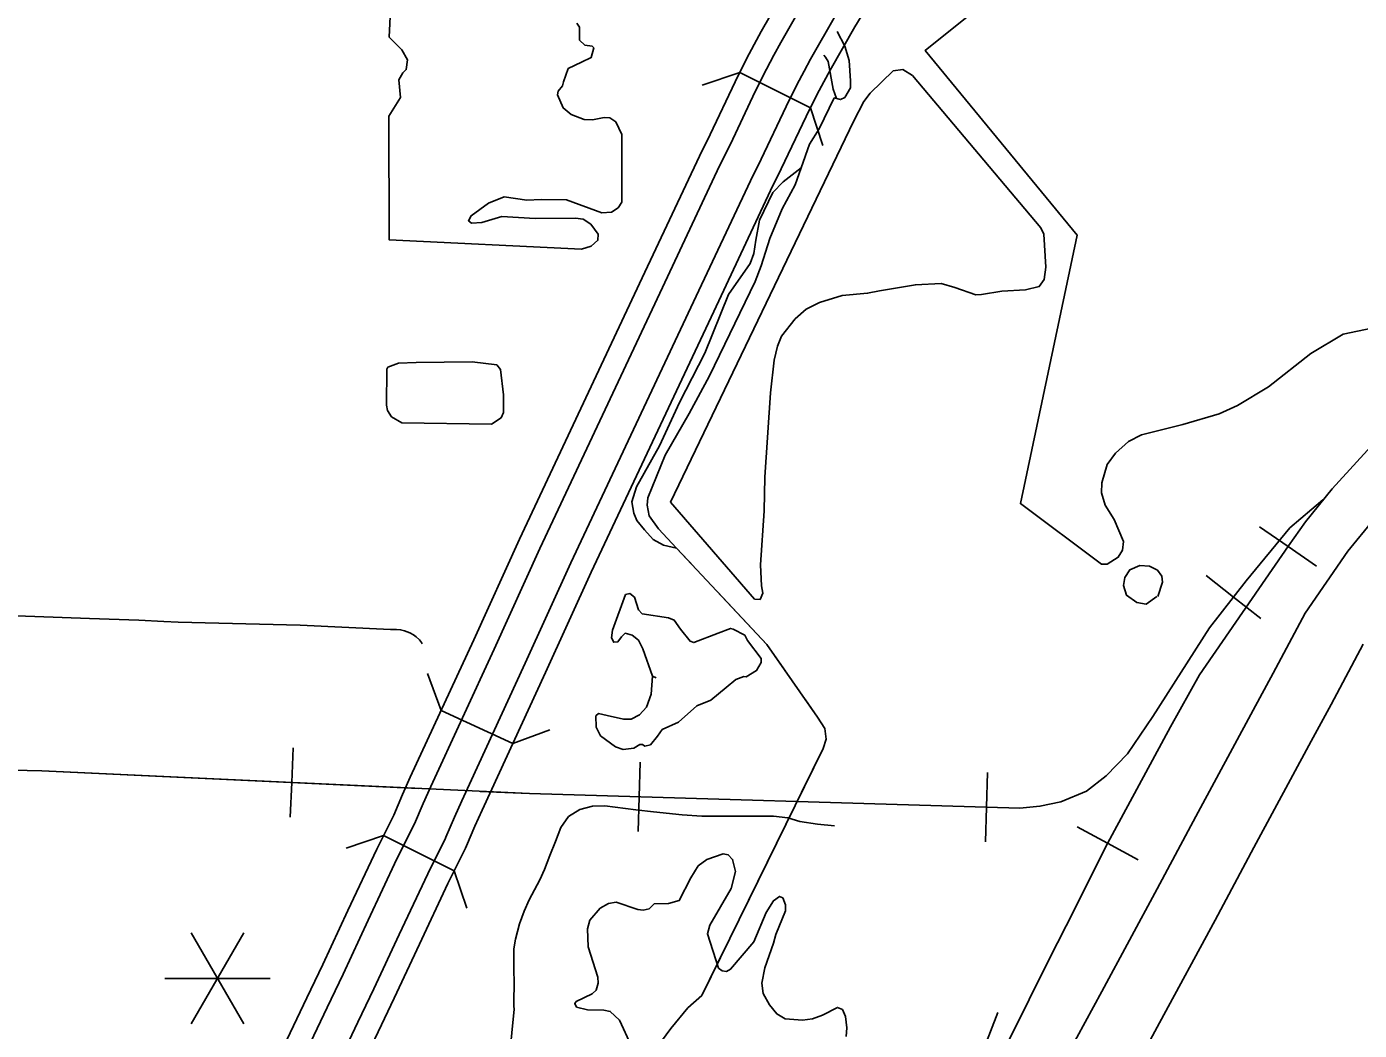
# Model space of a CAD drawing. Extents: x -19 to 366, y -4 to 359.
# Drawn here: x 153.202 to 154.161, y 187.423 to 188.145 of the extents above; entities that cross this region are included whole.
import ezdxf

# ---------------------------------------------------------------- set-up
doc = ezdxf.new("R2010")
doc.units = 0
for name, color, linetype in [('R_Contour Annot', 7, 'Continuous'), ('R_Exist Surface Annot', 7, 'Continuous'), ('R_Striping', 7, 'Continuous'), ('R_Survey Control', 7, 'Continuous'), ('R_Temp Easement', 7, 'Continuous'), ('R_Water', 7, 'Continuous'), ('R_Water Annot', 7, 'Continuous'), ('Sheet Fence', 7, 'Continuous'), ('T_Detection Zones', 7, 'Continuous'), ('T_Vehicle Path Lt Major', 7, 'Continuous'), ('T_Vehicle Path Lt Minor', 7, 'Continuous')]:
    doc.layers.add(name, color=color, linetype=linetype)

msp = doc.modelspace()

# ---------------------------------------------------------------- linework, layer by layer
at = {"layer": 'R_Contour Annot'}
for points in [[(154.74576, 188.33552), (154.74215, 188.32849), (154.73069, 188.31401), (154.72201, 188.30317), (154.70375, 188.28704), (154.66781, 188.26108), (154.59395, 188.20914), (154.55503, 188.17319), (154.52269, 188.13224), (154.50197, 188.08918), (154.48284, 188.03496), (154.47321, 188.02077), (154.45248, 188.00057), (154.42706, 187.98233), (154.37286, 187.95044), (154.31389, 187.91695), (154.26531, 187.88685), (154.22167, 187.84871), (154.18909, 187.81242), (154.15221, 187.76752), (154.12159, 187.72287)], [(154.12159, 187.72287), (154.09856, 187.67969), (154.08422, 187.65321), (154.0429, 187.57666), (154.01509, 187.52455), (153.97526, 187.45073), (153.95142, 187.40666), (153.92657, 187.36012), (153.91684, 187.3402), (153.90916, 187.32315)], [(153.95232, 187.30369), (153.95971, 187.32008), (153.96874, 187.33857), (153.99313, 187.38424), (154.01692, 187.42823), (154.05681, 187.50217), (154.08462, 187.55427), (154.12587, 187.63069), (154.14027, 187.65727), (154.16337, 187.70058)]]:
    msp.add_lwpolyline(points, dxfattribs=at)
at = {"layer": 'R_Exist Surface Annot'}
for p, q in [((153.46625, 187.57749), (153.467, 187.57913)), ((153.50377, 187.56167), (153.50344, 187.56096)), ((153.51784, 187.55377), (153.5186, 187.55541))]:
    msp.add_line(p, q, dxfattribs=at)
for points in [[(153.74881, 188.17356), (153.73039, 188.14108), (153.72531, 188.13182), (153.71989, 188.12143), (153.71169, 188.10498), (153.69378, 188.06712), (153.68607, 188.05157), (153.64491, 187.96397), (153.5567, 187.77619), (153.52379, 187.70374), (153.47814, 187.60485), (153.4725, 187.59233), (153.46625, 187.57749)], [(153.48108, 187.57124), (153.48726, 187.5859), (153.49278, 187.59818), (153.53843, 187.69704), (153.57132, 187.76944), (153.65948, 187.95712), (153.70057, 188.04457), (153.70826, 188.0601), (153.72617, 188.09794), (153.73423, 188.11411), (153.73951, 188.12423), (153.74445, 188.13324), (153.76266, 188.16535)], [(153.78385, 188.15279), (153.76595, 188.12125), (153.76122, 188.11261), (153.75616, 188.10293), (153.74832, 188.08719), (153.73042, 188.04936), (153.72274, 188.03387), (153.68176, 187.94666), (153.59367, 187.75911), (153.56081, 187.68679), (153.51519, 187.58797), (153.50984, 187.57607), (153.50377, 187.56167)], [(153.5186, 187.55541), (153.5246, 187.56964), (153.52984, 187.58129), (153.57545, 187.68008), (153.60828, 187.75236), (153.69634, 187.93981), (153.73724, 188.02687), (153.74491, 188.04234), (153.7628, 188.08015), (153.77051, 188.09561), (153.77541, 188.10502), (153.78001, 188.11341), (153.7977, 188.14458), (153.80225, 188.15194)], [(153.467, 187.57913), (153.45407, 187.55321), (153.43322, 187.509), (153.41517, 187.47012), (153.40374, 187.44623), (153.3678, 187.37067)], [(153.38234, 187.36375), (153.41826, 187.4393), (153.42974, 187.46325), (153.4478, 187.50218), (153.46856, 187.54618), (153.48108, 187.57124)], [(153.50344, 187.56096), (153.49071, 187.53544), (153.4701, 187.49175), (153.45201, 187.45276), (153.44049, 187.42869), (153.40458, 187.35318)], [(153.41912, 187.34627), (153.45502, 187.42176), (153.46657, 187.44589), (153.48469, 187.48492), (153.50519, 187.52841), (153.51784, 187.55377)]]:
    msp.add_lwpolyline(points, dxfattribs=at)
at = {"layer": 'R_Striping'}
msp.add_lwpolyline([(153.48671, 187.70069), (153.48617, 187.70167), (153.48466, 187.70358), (153.48239, 187.70581), (153.48043, 187.70732), (153.47778, 187.70878), (153.4739, 187.71025), (153.47114, 187.7109), (153.46817, 187.71112), (153.46381, 187.71111), (153.39885, 187.71417), (153.31111, 187.71641), (153.30101, 187.71678), (153.28293, 187.71784), (153.2474, 187.71892), (153.20822, 187.72058), (153.14038, 187.72276)], dxfattribs=at)
at = {"layer": 'R_Survey Control'}
msp.add_lwpolyline([(153.78325, 187.5699), (153.77097, 187.57104), (153.75829, 187.57309), (153.74957, 187.57572), (153.73919, 187.57678), (153.69864, 187.57693), (153.6877, 187.57676), (153.67369, 187.57786), (153.65295, 187.57998), (153.64031, 187.58142), (153.61804, 187.58425), (153.60923, 187.58399), (153.60004, 187.58174), (153.59198, 187.57663), (153.58629, 187.56871), (153.58263, 187.55872), (153.57853, 187.54856), (153.57473, 187.53857), (153.57117, 187.53116), (153.56354, 187.5168), (153.56, 187.50863), (153.55663, 187.49941), (153.55376, 187.48838), (153.55259, 187.48135), (153.55248, 187.47025), (153.55281, 187.45338), (153.55256, 187.44699), (153.55262, 187.44015), (153.55289, 187.43811), (153.54953, 187.40407)], dxfattribs=at)
at = {"layer": 'R_Temp Easement'}
for points in [[(154.20346, 188.41235), (153.84827, 188.1275), (153.95771, 187.99481), (153.91688, 187.80168), (153.97515, 187.75802), (153.97912, 187.7581), (153.98718, 187.76302), (153.99011, 187.76821), (153.99094, 187.77431), (153.98419, 187.79013), (153.97774, 187.80064), (153.97511, 187.80933), (153.97535, 187.81655), (153.97926, 187.82974), (153.98517, 187.83785), (153.99449, 187.84621), (154.00387, 187.85115), (154.03367, 187.8586), (154.05968, 187.86616), (154.07302, 187.87213), (154.09513, 187.88569), (154.12556, 187.90968), (154.14879, 187.92346), (154.17975, 187.92998)], [(153.46772, 188.23546), (153.46298, 188.13713), (153.47206, 188.128), (153.47618, 188.12086), (153.47517, 188.11381), (153.47275, 188.11148), (153.46982, 188.10648), (153.47101, 188.09378), (153.46274, 188.08031), (153.46293, 187.99138), (153.60122, 187.9847), (153.6082, 187.98674), (153.61304, 187.99102), (153.61315, 187.99539), (153.60789, 188.00269), (153.60252, 188.0062), (153.59682, 188.00684), (153.56782, 188.00663), (153.54392, 188.00804), (153.5296, 188.00376), (153.52202, 188.00342), (153.5199, 188.00508), (153.52192, 188.00873), (153.53444, 188.01773), (153.54554, 188.02233), (153.56189, 188.01981), (153.5723, 188.0204), (153.5905, 188.0202), (153.61588, 188.01084), (153.62269, 188.01136), (153.62757, 188.01431), (153.63033, 188.01835), (153.63034, 188.06719), (153.62581, 188.07622), (153.62158, 188.07917), (153.6176, 188.07928), (153.6091, 188.07759), (153.60322, 188.07785), (153.59387, 188.08146), (153.58809, 188.08628), (153.58393, 188.0957)], [(153.58393, 188.0957), (153.58445, 188.09818), (153.5876, 188.10204), (153.5883, 188.1051), (153.59172, 188.11448), (153.60129, 188.11923), (153.60824, 188.1226), (153.61019, 188.12948), (153.60884, 188.1306), (153.60352, 188.13144), (153.59985, 188.13497), (153.59967, 188.14428), (153.59791, 188.1471)], [(153.78502, 188.14118), (153.79059, 188.13069), (153.79364, 188.1203), (153.79468, 188.10569), (153.79458, 188.10056), (153.79054, 188.09383), (153.78735, 188.09224), (153.78297, 188.09348), (153.77222, 188.07122), (153.76523, 188.06006), (153.75911, 188.04321)], [(153.77547, 188.12407), (153.77672, 188.12281), (153.77849, 188.11961), (153.78209, 188.09973), (153.7845, 188.09294)], [(153.79675, 188.07647), (153.80425, 188.09087), (153.80887, 188.09686), (153.82543, 188.11297), (153.83223, 188.11387), (153.83914, 188.10964), (153.93146, 187.99998), (153.93363, 187.99546), (153.93503, 187.97174), (153.93388, 187.96278), (153.93037, 187.95777), (153.92038, 187.95529), (153.90353, 187.95437), (153.88879, 187.95198), (153.88481, 187.9519), (153.86974, 187.95711), (153.85983, 187.95994), (153.84127, 187.959), (153.81558, 187.95467), (153.8069, 187.95297), (153.78854, 187.95127), (153.77234, 187.94638), (153.76277, 187.94143), (153.75494, 187.93462), (153.74495, 187.92207), (153.74224, 187.91479), (153.73978, 187.90486), (153.7372, 187.88144), (153.73306, 187.82074), (153.73258, 187.7964), (153.72991, 187.75759), (153.73058, 187.74259), (153.73163, 187.73729)], [(153.66518, 187.80263), (153.79675, 188.07647)], [(153.64642, 187.78268), (153.64098, 187.7896), (153.6388, 187.79468), (153.6375, 187.80283), (153.64071, 187.81372), (153.65739, 187.84314), (153.67176, 187.8744), (153.68984, 187.90993), (153.70684, 187.95208), (153.72253, 187.97425), (153.72523, 187.98152), (153.72656, 187.99105), (153.72913, 188.00555), (153.73879, 188.02531), (153.74623, 188.03307), (153.75911, 188.04321), (153.75479, 188.03096), (153.74546, 188.01367), (153.73659, 187.99221), (153.73033, 187.9727), (153.726, 187.9614), (153.69337, 187.89366), (153.67855, 187.86637), (153.6615, 187.83638), (153.64882, 187.80591), (153.64835, 187.80058), (153.64982, 187.79282), (153.65664, 187.78346), (153.66953, 187.76961)], [(153.48244, 187.90304), (153.46975, 187.90259), (153.46204, 187.89977), (153.46131, 187.89824), (153.46105, 187.87239), (153.46169, 187.8686), (153.46462, 187.8641), (153.47209, 187.85969), (153.53655, 187.85873), (153.54347, 187.86343), (153.54511, 187.86726), (153.54505, 187.87999), (153.543, 187.898), (153.54028, 187.90156), (153.52261, 187.90367)], [(153.52261, 187.90367), (153.48244, 187.90304)], [(153.73163, 187.73729), (153.72963, 187.73269), (153.72565, 187.73299), (153.66518, 187.80263)], [(153.66953, 187.76961), (153.66009, 187.77174), (153.65281, 187.77578), (153.64642, 187.78268)], [(154.01553, 187.73487), (154.01894, 187.7452), (154.01848, 187.74937), (154.01537, 187.75386), (154.00963, 187.75659), (154.0028, 187.75721), (153.99547, 187.75402), (153.99197, 187.74863), (153.99094, 187.74273), (153.99315, 187.73574), (154.00045, 187.73057), (154.00729, 187.72938), (154.01496, 187.73486)], [(153.65232, 187.67759), (153.65142, 187.66467), (153.64804, 187.65516), (153.64295, 187.64963), (153.6369, 187.64657), (153.6314, 187.64673), (153.61964, 187.64933), (153.61339, 187.65082), (153.6115, 187.64891), (153.61172, 187.64094), (153.61496, 187.63469), (153.6256, 187.62676), (153.6311, 187.6247), (153.63886, 187.62569), (153.64321, 187.62837), (153.64511, 187.62838), (153.64682, 187.62724), (153.65079, 187.62821), (153.65588, 187.6345), (153.65928, 187.63927), (153.671, 187.64445), (153.68404, 187.6561), (153.69425, 187.66032), (153.70521, 187.66949), (153.7122, 187.67522), (153.71787, 187.67734), (153.71958, 187.67716), (153.72714, 187.68156), (153.73034, 187.68746), (153.73052, 187.69031), (153.72062, 187.70318), (153.71871, 187.70696), (153.71036, 187.71129), (153.70846, 187.71185), (153.69957, 187.70858), (153.68198, 187.70166), (153.67932, 187.70279), (153.67247, 187.7113), (153.6679, 187.71773), (153.66373, 187.71961), (153.64496, 187.72237), (153.64211, 187.7252), (153.63942, 187.73431), (153.636, 187.73695)], [(153.636, 187.73695), (153.63297, 187.73617), (153.6234, 187.71068), (153.62286, 187.70517), (153.62438, 187.70195), (153.62741, 187.70235), (153.63005, 187.70578), (153.63269, 187.70845), (153.63763, 187.70714), (153.64219, 187.70356), (153.64524, 187.69712)], [(153.65482, 187.67632), (153.65232, 187.67759), (153.64524, 187.69712)], [(153.68781, 187.448), (153.6778, 187.43903), (153.66554, 187.42416), (153.65875, 187.41501)]]:
    msp.add_lwpolyline(points, dxfattribs=at)
at = {"layer": 'R_Water'}
for p, q in [((153.71499, 188.1116), (153.68805, 188.10259)), ((153.76584, 188.08626), (153.71499, 188.1116)), ((153.76584, 188.08626), (153.77486, 188.05932)), ((153.50033, 187.65292), (153.49051, 187.67958)), ((153.50033, 187.65292), (153.55191, 187.62911)), ((153.55191, 187.62911), (153.57857, 187.63892)), ((153.45892, 187.56294), (153.43198, 187.55393)), ((153.50977, 187.53758), (153.45892, 187.56294)), ((153.50977, 187.53758), (153.51878, 187.51064))]:
    msp.add_line(p, q, dxfattribs=at)
at = {"layer": 'R_Water Annot'}
for p, q in [((154.10925, 187.77075), (154.08867, 187.78494)), ((154.10925, 187.77075), (154.12982, 187.75655)), ((154.07011, 187.73446), (154.05043, 187.74988)), ((154.07011, 187.73446), (154.08979, 187.71904)), ((153.39285, 187.60102), (153.39401, 187.62599)), ((153.64263, 187.59072), (153.64337, 187.61571)), ((153.39285, 187.60102), (153.39168, 187.57604)), ((153.89252, 187.58332), (153.89326, 187.6083)), ((153.64263, 187.59072), (153.64189, 187.56573)), ((153.89252, 187.58332), (153.89178, 187.55833)), ((153.97956, 187.55741), (153.95757, 187.5693)), ((153.97956, 187.55741), (154.00155, 187.54552))]:
    msp.add_line(p, q, dxfattribs=at)
for points in [[(154.48226, 188.14502), (154.4762, 188.12843), (154.46989, 188.11341), (154.4562, 188.08866), (154.41988, 188.04468), (154.40462, 188.03152), (154.38318, 188.01703), (154.2975, 187.95646), (154.24354, 187.91802), (154.21959, 187.89827), (154.14093, 187.81235), (154.12172, 187.78865), (154.10961, 187.77127), (154.04565, 187.67857), (154.02486, 187.64118), (153.97801, 187.55454), (153.95564, 187.50977), (153.93742, 187.47401)], [(154.48226, 188.14502), (154.4762, 188.12843), (154.46989, 188.11341), (154.4562, 188.08866), (154.41988, 188.04468), (154.40462, 188.03152), (154.38318, 188.01703), (154.2975, 187.95646), (154.24354, 187.91802), (154.21959, 187.89827), (154.14093, 187.81235), (154.12172, 187.78865), (154.10961, 187.77127), (154.04565, 187.67857), (154.02486, 187.64118), (153.97801, 187.55454), (153.95564, 187.50977), (153.93742, 187.47401)], [(152.8166, 187.61847), (153.21311, 187.60939), (153.5638, 187.59305), (153.9163, 187.58261), (153.93082, 187.58397), (153.94579, 187.58715), (153.96439, 187.59487), (153.97845, 187.60576), (153.99388, 187.62165), (154.01203, 187.64843), (154.05286, 187.71243), (154.07917, 187.74602), (154.11047, 187.78415), (154.13436, 187.80425)], [(153.52847, 187.5947), (153.5638, 187.59305), (153.9163, 187.58261), (153.93082, 187.58397), (153.94579, 187.58715), (153.96439, 187.59487), (153.97845, 187.60576), (153.99388, 187.62165), (154.01203, 187.64843), (154.05286, 187.71243), (154.07917, 187.74602), (154.11047, 187.78415), (154.13436, 187.80425)], [(152.53215, 187.65751), (152.54258, 187.65252), (152.55166, 187.65025), (152.56572, 187.64843), (152.73086, 187.6448), (152.74129, 187.64344), (152.75082, 187.63981), (152.76035, 187.63436), (152.77169, 187.62755), (152.78303, 187.6221), (152.79119, 187.61983), (152.80118, 187.61938), (152.8166, 187.61847), (153.21311, 187.60939), (153.48412, 187.59676)], [(153.93742, 187.47401), (153.83751, 187.27234), (153.7815, 187.11161), (153.71711, 186.93376), (153.65909, 186.76933), (153.59235, 186.58544), (153.52561, 186.4029), (153.51219, 186.36565), (153.481, 186.25055), (153.43841, 186.07606), (153.38944, 185.88378), (153.34786, 185.72271), (153.31935, 185.60694), (153.30526, 185.56096), (153.29353, 185.53479), (153.27542, 185.49385), (153.24355, 185.44083), (153.22108, 185.40526), (153.20297, 185.38223)], [(153.90056, 187.43576), (153.83751, 187.27234), (153.7815, 187.11161), (153.71711, 186.93376), (153.65909, 186.76933), (153.59235, 186.58544), (153.52561, 186.4029), (153.51219, 186.36565), (153.481, 186.25055), (153.43841, 186.07606), (153.38944, 185.88378), (153.34786, 185.72271), (153.31935, 185.60694), (153.30526, 185.56096), (153.29353, 185.53479), (153.27542, 185.49385), (153.24355, 185.44083), (153.22108, 185.40526), (153.20297, 185.38223)]]:
    msp.add_lwpolyline(points, dxfattribs=at)
at = {"layer": 'Sheet Fence'}
for points in [[(154.11585, 1.87092), (153.9063, 10.48743), (153.69602, 19.10409), (153.48501, 27.72087), (153.27327, 36.3378), (153.0608, 44.95486), (152.84759, 53.57206), (152.63366, 62.1894), (152.419, 70.80688), (152.20362, 79.42449), (151.98751, 88.04225), (151.77068, 96.66014), (151.55312, 105.27817), (151.33484, 113.89634), (151.11584, 122.51465), (150.89612, 131.13311), (150.67568, 139.7517), (150.45452, 148.37043), (150.23264, 156.98931), (150.01005, 165.60832), (149.78674, 174.22748), (149.56272, 182.84677), (149.33799, 191.46621), (149.11254, 200.0858), (148.88638, 208.70552), (148.65952, 217.32539), (148.43194, 225.9454), (148.20366, 234.56555), (147.97466, 243.18584), (147.74497, 251.80628), (147.51457, 260.42687), (147.28346, 269.04759), (147.05165, 277.66846), (146.81914, 286.28948), (146.58593, 294.91064), (146.35202, 303.53194), (146.11742, 312.15339), (145.88211, 320.77499), (145.64611, 329.39673), (145.40941, 338.01861), (145.17202, 346.64065)], [(0, 180.89994), (7.12284, 180.90436), (14.24566, 180.9176), (21.36847, 180.93968), (28.49124, 180.97058), (35.61397, 181.01031), (42.73664, 181.05888), (49.85925, 181.11627), (56.98178, 181.18249), (64.10422, 181.25754), (71.22656, 181.34142), (78.3488, 181.43413), (85.47091, 181.53567), (92.5929, 181.64603), (99.71474, 181.76523), (106.83643, 181.89325), (113.95795, 182.0301), (121.0793, 182.17578), (128.20046, 182.33029), (135.32143, 182.49362), (142.44218, 182.66579), (149.56272, 182.84677), (156.68303, 183.03659), (163.8031, 183.23523), (170.92291, 183.4427), (178.04247, 183.65899), (185.16175, 183.88411), (192.28074, 184.11805), (199.39944, 184.36082), (206.51784, 184.61242), (213.63591, 184.87283), (220.75366, 185.14207), (227.87107, 185.42014), (234.98813, 185.70702), (242.10483, 186.00273), (249.22115, 186.30726), (256.33709, 186.62061), (263.45264, 186.94279), (270.56779, 187.27378), (277.68251, 187.61359), (284.79682, 187.96222), (291.91068, 188.31967), (299.02409, 188.68594), (306.13705, 189.06103), (313.24954, 189.44494), (320.36154, 189.83766), (327.47305, 190.23919), (334.58406, 190.64954), (341.69455, 191.06871)]]:
    msp.add_spline(points, degree=3, dxfattribs=at)
at = {"layer": 'T_Detection Zones'}
for points in [[(153.68781, 187.448), (153.77508, 187.62558), (153.77714, 187.63224), (153.77617, 187.63983), (153.77102, 187.64797), (153.73446, 187.70039), (153.66953, 187.76961)], [(153.68214, 187.75616), (153.66953, 187.76961)], [(153.74792, 187.68109), (153.73446, 187.70039), (153.69925, 187.73793)], [(153.75948, 187.59384), (153.77508, 187.62558), (153.77714, 187.63224), (153.77617, 187.63983), (153.77102, 187.64797), (153.76223, 187.66059)], [(153.71538, 187.50409), (153.74846, 187.5714)], [(153.68781, 187.448), (153.70435, 187.48165)]]:
    msp.add_lwpolyline(points, dxfattribs=at)
at = {"layer": 'T_Vehicle Path Lt Major'}
for points in [[(153.65347, 187.51372), (153.6637, 187.51396), (153.67146, 187.51628), (153.67974, 187.53246), (153.68502, 187.54103), (153.69144, 187.54562), (153.70317, 187.54966), (153.70677, 187.54911), (153.70982, 187.54571), (153.71193, 187.53717), (153.70876, 187.52481), (153.6935, 187.49854), (153.69182, 187.49226), (153.69968, 187.46761), (153.70234, 187.46554), (153.70537, 187.46517), (153.7084, 187.46671), (153.72519, 187.48654), (153.73402, 187.50747), (153.73929, 187.51604), (153.74364, 187.5191), (153.74591, 187.51816), (153.74801, 187.51304), (153.74803, 187.50867), (153.74089, 187.49174), (153.7394, 187.48546), (153.73302, 187.46777), (153.73098, 187.45675), (153.73195, 187.44935), (153.73634, 187.44121), (153.74167, 187.43459), (153.74774, 187.4312), (153.76006, 187.43012), (153.76725, 187.4311), (153.77463, 187.4338), (153.78522, 187.43935), (153.78883, 187.43785), (153.79112, 187.43274), (153.7921, 187.42458), (153.79155, 187.4185)], [(153.63698, 187.41187), (153.62858, 187.43024), (153.62192, 187.43648), (153.61718, 187.4374), (153.60563, 187.43754), (153.59766, 187.43959), (153.59633, 187.44205), (153.59746, 187.44358), (153.609, 187.44914), (153.61183, 187.45181), (153.61314, 187.45675), (153.61293, 187.46112), (153.60603, 187.48292), (153.60561, 187.49583), (153.60729, 187.50211), (153.61465, 187.51069), (153.6207, 187.51414), (153.62619, 187.51492), (153.64174, 187.50968), (153.64553, 187.50932), (153.64989, 187.51029), (153.65347, 187.51372)]]:
    msp.add_lwpolyline(points, dxfattribs=at)
at = {"layer": 'T_Vehicle Path Lt Minor'}
for p, q in [((153.3585, 187.49304), (153.32062, 187.42743)), ((153.32062, 187.49304), (153.3585, 187.42743)), ((153.30168, 187.46023), (153.37744, 187.46023))]:
    msp.add_line(p, q, dxfattribs=at)

doc.saveas('drawing.dxf')
